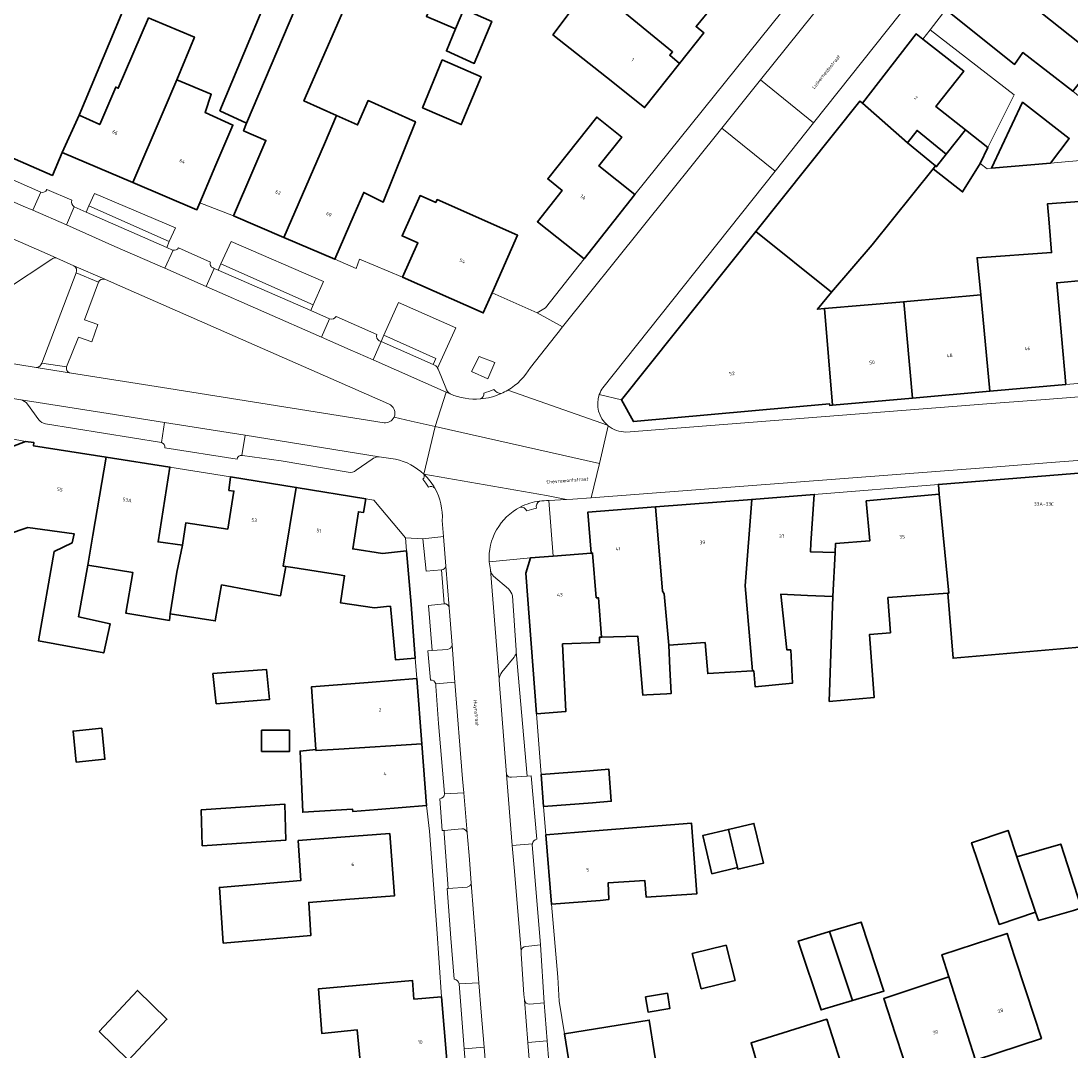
# Model space of a CAD drawing. Header units: metres. Extents: x 197700 to 204338, y 317132 to 325229.
# Tile 836 of 1056: x 202467 to 202575, y 320679 to 320785. Entities that reach past the tile are written whole.
import ezdxf
from ezdxf.enums import TextEntityAlignment as Align

# ---------------------------------------------------------------- set-up
doc = ezdxf.new("R2010")
doc.units = ezdxf.units.M
for name, color, linetype, lineweight in [('B-WE-GR-BEPLANTING_CULTUUR_BODEMBEDEKKER-GV', 90, 'Continuous', 18), ('B-WE-GR-BEPLANTING_CULTUUR_HEESTERS-GV', 90, 'Continuous', 18), ('B-WE-OG-BEBOUWING-GV', 7, 'Continuous', 35), ('B-WE-OG-BEBOUWING-T18', 10, 'Continuous', 18), ('B-WE-OG-TERREIN_CULTUURSCHEIDING-GV', 7, 'Continuous', 18), ('B-WE-OG-TERREIN_ERF-GV', 7, 'Continuous', 18), ('B-WE-OG-TOPOGRAFIE-T18', 10, 'Continuous', 18), ('B-WE-VH-VERHARDING_ASFALT-GV', 252, 'Continuous', 18), ('B-WE-VH-VERHARDING_BETONSTRAATSTEEN-GV', 252, 'Continuous', 18), ('B-WE-VH-VERHARDING_OPEN-GV', 252, 'Continuous', 18), ('B-WE-VH-VERHARDING_STRAATBAKSTEEN-GV', 252, 'Continuous', 18), ('B-WE-VH-VERHARDING_TEGEL-GV', 252, 'Continuous', 18)]:
    doc.layers.add(name, color=color, linetype=linetype, lineweight=lineweight)
doc.styles.add('NLCS-ISO-M200-T18', font='NLCS-ISO.ttf', dxfattribs={"height": 0.36})

msp = doc.modelspace()

# ---------------------------------------------------------------- linework, layer by layer
at = {"layer": 'B-WE-GR-BEPLANTING_CULTUUR_BODEMBEDEKKER-GV'}
for points in [[(202510.514, 320728.829), (202510.274, 320731.882), (202510.018, 320731.853), (202508.169, 320731.655), (202508.486, 320728.318), (202510.069, 320728.458)], [(202510.353, 320724.991), (202508.751, 320724.815), (202509.11, 320720.203), (202510.68, 320720.32)], [(202511.153, 320720.733), (202510.847, 320724.614)], [(202517.236, 320707.23), (202518.85, 320707.349), (202517.728, 320720.057)], [(202517.507, 320719.526), (202516.249, 320717.968)], [(202515.978, 320717.307), (202515.99, 320717.154), (202516.741, 320707.496)], [(202512.136, 320701.935), (202510.328, 320701.776), (202510.342, 320701.454), (202510.753, 320695.837), (202512.689, 320695.975)], [(202513.12, 320696.365), (202512.937, 320698.793), (202512.704, 320701.527)], [(202520.585, 320684.115), (202520.21, 320690.043), (202518.72, 320689.9)], [(202518.216, 320689.408), (202518.238, 320689.14), (202518.518, 320684.978), (202518.564, 320684.412)], [(202519.118, 320683.987), (202520.585, 320684.115)]]:
    msp.add_lwpolyline(points, dxfattribs=at)
for points in [[(202510.069, 320728.458, 0.3679588), (202510.514, 320728.829)], [(202510.847, 320724.614, 0.3733386), (202510.353, 320724.991)], [(202510.68, 320720.32, 0.2920351), (202511.153, 320720.733)], [(202517.728, 320720.057, -0.1566134), (202517.507, 320719.526)], [(202516.249, 320717.968, 0.1448119), (202515.978, 320717.307)], [(202516.741, 320707.496, 0.3817356), (202517.236, 320707.23)], [(202512.704, 320701.527, 0.3906445), (202512.136, 320701.935)], [(202512.689, 320695.975, 0.29655), (202513.12, 320696.365)], [(202518.72, 320689.9, 0.3996708), (202518.216, 320689.408)], [(202518.564, 320684.412, 0.4010644), (202519.118, 320683.987)]]:
    msp.add_lwpolyline(points, format="xyb", dxfattribs=at)
at = {"layer": 'B-WE-GR-BEPLANTING_CULTUUR_HEESTERS-GV'}
msp.add_lwpolyline([(202514.828, 320748.041), (202515.529, 320749.704), (202513.923, 320750.307), (202513.15, 320748.785)], close=True, dxfattribs=at)
at = {"layer": 'B-WE-OG-BEBOUWING-GV'}
for points in [[(202480.566, 320807.756), (202477.71, 320800.67), (202469.697, 320804.035), (202461.596, 320785.619), (202459.145, 320786.633), (202456.053, 320779.707), (202454.343, 320775.798), (202470.216, 320768.858), (202471.229, 320771.205), (202472.963, 320775.038), (202477.879, 320786.768), (202475.607, 320787.719), (202480.078, 320798.213), (202480.712, 320799.878), (202483.265, 320806.585)], [(202565.341, 320790.422), (202577.404, 320780.828), (202584.668, 320789.957), (202572.604, 320799.552), (202570.09, 320796.392), (202570.795, 320795.831), (202569.55, 320794.266), (202568.845, 320794.827)], [(202534.456, 320780.321), (202536.95, 320783.462), (202536.15, 320784.101), (202537.882, 320786.243), (202533.994, 320789.387), (202529.137, 320793.315), (202525.251, 320788.284), (202527.517, 320786.619), (202533.743, 320781.516), (202533.441, 320781.161)], [(202565.341, 320790.422), (202561.711, 320785.859), (202568.768, 320780.22), (202569.6, 320781.443), (202574.732, 320777.471), (202577.404, 320780.828)], [(202490.096, 320774.201), (202495.715, 320787.485), (202492.906, 320788.727), (202487.371, 320775.478)], [(202490.096, 320774.201), (202489.794, 320773.437), (202492.079, 320772.443), (202490.742, 320769.33), (202488.768, 320764.736), (202493.935, 320762.516), (202498.099, 320772.086), (202499.329, 320774.991), (202495.981, 320776.493), (202500.539, 320786.991), (202496.275, 320788.87), (202495.715, 320787.485)], [(202521.486, 320783.272), (202526.962, 320778.924), (202530.878, 320775.815), (202534.456, 320780.321), (202533.441, 320781.161), (202533.743, 320781.516), (202527.517, 320786.619), (202525.251, 320788.284), (202524.457, 320788.892), (202522.396, 320786.234), (202523.131, 320785.475)], [(202512.362, 320785.901), (202512.827, 320787.066), (202509.89, 320788.329), (202508.517, 320785.14), (202511.507, 320783.855)], [(202511.507, 320783.855), (202510.566, 320781.602), (202513.42, 320780.33), (202515.216, 320784.63), (202512.362, 320785.901)], [(202472.963, 320775.038), (202471.229, 320771.205), (202478.457, 320768.13), (202481.578, 320775.356), (202482.948, 320778.647), (202484.771, 320783.035), (202480.377, 320784.861), (202480.076, 320784.987), (202476.969, 320777.792), (202476.711, 320777.903), (202475.067, 320774.066)], [(202562.633, 320780.27), (202559.383, 320782.805), (202558.691, 320783.345), (202553.174, 320776.272), (202557.792, 320772.206), (202558.781, 320773.464), (202561.761, 320771.023), (202563.731, 320773.531), (202560.703, 320775.908), (202563.563, 320779.545)], [(202508.11, 320775.793), (202512.092, 320774.068), (202514.132, 320778.965), (202510.15, 320780.689)], [(202478.457, 320768.13), (202485.012, 320765.341), (202485.312, 320766.046), (202486.969, 320769.942), (202488.704, 320774.02), (202485.85, 320775.304), (202486.493, 320777.164), (202482.948, 320778.647), (202481.578, 320775.356)], [(202499.329, 320774.991), (202498.099, 320772.086), (202493.935, 320762.516), (202499.159, 320760.272), (202501.133, 320764.866), (202502.1, 320767.116), (202504.081, 320766.118), (202507.398, 320774.351), (202502.557, 320776.529), (202501.477, 320774.028)], [(202542.273, 320763.123), (202550.029, 320756.891), (202554.166, 320761.739), (202560.429, 320769.525), (202560.682, 320769.839), (202560.097, 320770.318), (202557.792, 320772.206), (202553.174, 320776.272), (202552.922, 320776.469)], [(202572.448, 320770.114), (202574.358, 320772.632), (202569.586, 320776.346), (202566.407, 320769.585)], [(202529.879, 320766.908), (202526.197, 320769.828), (202528.539, 320772.792), (202525.964, 320774.842), (202520.944, 320768.496), (202522.427, 320767.309), (202519.897, 320764.106), (202524.679, 320760.311)], [(202560.097, 320770.318), (202560.682, 320769.839), (202560.777, 320769.761), (202561.761, 320771.023), (202558.781, 320773.464), (202557.792, 320772.206)], [(202560.682, 320769.839), (202560.429, 320769.525), (202563.448, 320767.169), (202565.232, 320770.09), (202566.038, 320771.718), (202563.731, 320773.531), (202561.761, 320771.023), (202560.777, 320769.761)], [(202509.479, 320766.083), (202507.872, 320766.795), (202506.04, 320762.66), (202507.647, 320761.948), (202506.089, 320758.431), (202514.344, 320754.775), (202515.257, 320756.837), (202517.868, 320762.73), (202509.613, 320766.386)], [(202572.299, 320763.998), (202572.563, 320760.95), (202564.931, 320760.435), (202565.295, 320756.619), (202566.236, 320746.767), (202574.007, 320747.46), (202573.563, 320752.44), (202573.079, 320757.868), (202576.056, 320758.134), (202575.79, 320761.805), (202575.401, 320766.173), (202572.13, 320765.949)], [(202550.029, 320756.891), (202542.273, 320763.123), (202528.498, 320745.86), (202529.723, 320743.644), (202549.821, 320745.454), (202549.835, 320745.305), (202550.131, 320745.331), (202549.282, 320755.216), (202548.577, 320755.154)], [(202557.735, 320755.945), (202557.416, 320755.919), (202558.306, 320746.06), (202566.236, 320746.767), (202565.295, 320756.619)], [(202549.282, 320755.216), (202550.131, 320745.331), (202558.306, 320746.06), (202557.416, 320755.919)], [(202458.15, 320735.876), (202462.087, 320732.794), (202464.608, 320730.821), (202465.598, 320732.072), (202467.707, 320732.807), (202472.434, 320732.158), (202472.251, 320731.232), (202470.407, 320730.35), (202468.794, 320721.178), (202475.47, 320719.961), (202476.141, 320722.93), (202472.906, 320723.663), (202473.858, 320728.958), (202474.373, 320732.004), (202475.732, 320740.003), (202468.273, 320741.167), (202468.325, 320741.493), (202467.453, 320741.612), (202459.974, 320738.735), (202459.385, 320737.985), (202459.645, 320737.786), (202458.282, 320736.044)], [(202483.539, 320731.002), (202481.05, 320731.329), (202482.245, 320738.987), (202475.732, 320740.003), (202474.373, 320732.004), (202473.858, 320728.958), (202478.441, 320728.201), (202477.749, 320724.021), (202482.209, 320723.291), (202482.296, 320723.96), (202482.967, 320728.219)], [(202579.1, 320728.698), (202578.297, 320738.611), (202560.965, 320737.21), (202561.057, 320736.204), (202562.049, 320726.09), (202561.923, 320726.08), (202562.472, 320719.406), (202577.402, 320720.724), (202576.835, 320728.513)], [(202493.344, 320725.849), (202493.588, 320725.804), (202494.109, 320728.81), (202493.846, 320728.852), (202495.194, 320736.906), (202488.474, 320738.002), (202488.297, 320736.593), (202488.813, 320736.529), (202488.173, 320732.636), (202483.885, 320733.286), (202483.539, 320731.002), (202482.967, 320728.219), (202482.296, 320723.96), (202486.896, 320723.23), (202487.378, 320725.986), (202487.541, 320726.919)], [(202503.201, 320724.583), (202504.446, 320724.693), (202504.843, 320724.728), (202505.375, 320719.247), (202507.376, 320719.415), (202506.979, 320724.915), (202506.496, 320730.403), (202504.023, 320730.15), (202500.981, 320730.604), (202501.557, 320734.42), (202502.091, 320734.34), (202502.303, 320735.746), (202495.194, 320736.906), (202493.846, 320728.852), (202494.109, 320728.81), (202494.847, 320728.693), (202499.606, 320727.938), (202500.139, 320727.854), (202499.718, 320725.092)], [(202547.548, 320725.824), (202550.139, 320725.726), (202550.382, 320730.225), (202547.851, 320730.314), (202547.91, 320731.193), (202548.246, 320736.181), (202541.847, 320735.685), (202541.184, 320726.819), (202541.909, 320718.106), (202542.059, 320718.115), (202542.21, 320716.468), (202546.005, 320716.851), (202545.849, 320720.262), (202545.454, 320720.264), (202544.811, 320725.965)], [(202550.139, 320725.726), (202549.789, 320714.982), (202554.38, 320715.386), (202553.907, 320721.857), (202556.05, 320722.017), (202555.788, 320725.615), (202561.923, 320726.08), (202562.049, 320726.09), (202561.057, 320736.204), (202553.578, 320735.525), (202553.949, 320731.442), (202550.433, 320731.166), (202550.382, 320730.225)], [(202531.996, 320734.922), (202532.691, 320726.295), (202532.871, 320726.023), (202533.351, 320720.746), (202537.071, 320721.007), (202537.267, 320718.633), (202537.333, 320717.834), (202541.909, 320718.106), (202541.184, 320726.819), (202541.847, 320735.685)], [(202533.351, 320720.746), (202532.871, 320726.023), (202532.691, 320726.295), (202531.996, 320734.922), (202525.067, 320734.386), (202525.386, 320730.176), (202525.543, 320730.185), (202525.924, 320725.611), (202526.153, 320725.597), (202526.46, 320721.559), (202530.172, 320721.682), (202530.686, 320715.643), (202531.096, 320715.663), (202533.158, 320715.766), (202533.582, 320715.787), (202533.462, 320718.366)], [(202519.796, 320713.715), (202522.788, 320713.944), (202522.474, 320720.877), (202526.261, 320721.007), (202526.241, 320721.552), (202526.46, 320721.559), (202526.153, 320725.597), (202525.924, 320725.611), (202525.543, 320730.185), (202525.386, 320730.176), (202521.513, 320729.865), (202521.498, 320729.864), (202519.177, 320729.677), (202518.696, 320728.132)], [(202486.657, 320717.832), (202486.995, 320714.757), (202492.47, 320715.197), (202492.132, 320718.272)], [(202502.542, 320716.94), (202496.763, 320716.489), (202497.21, 320710.075), (202497.218, 320709.961), (202499.54, 320710.114), (202508.05, 320710.639), (202507.527, 320717.329)], [(202472.661, 320708.772), (202475.598, 320709.071), (202475.276, 320712.243), (202472.338, 320711.944)], [(202491.637, 320709.857), (202494.489, 320709.857), (202494.489, 320712.038), (202491.637, 320712.038)], [(202503.563, 320703.925), (202508.544, 320704.314), (202508.05, 320710.639), (202499.54, 320710.114), (202497.218, 320709.961), (202497.21, 320710.075), (202495.594, 320709.909), (202495.862, 320703.634), (202500.962, 320703.944), (202500.988, 320703.724)], [(202525.255, 320707.888), (202520.276, 320707.496), (202520.534, 320704.213), (202525.519, 320704.605), (202527.449, 320704.757), (202527.223, 320708.042)], [(202485.466, 320703.869), (202485.572, 320700.2), (202494.133, 320700.784), (202494.026, 320704.453)], [(202525.769, 320701.72), (202520.763, 320701.317), (202521.334, 320694.213), (202526.318, 320694.614), (202527.202, 320694.685), (202527.14, 320696.4), (202530.908, 320696.642), (202531.018, 320694.943), (202536.213, 320695.275), (202535.681, 320702.517)], [(202540.394, 320697.966), (202539.465, 320701.881), (202536.84, 320701.258), (202537.769, 320697.343)], [(202539.465, 320701.881), (202540.394, 320697.966), (202540.436, 320697.791), (202543.047, 320698.41), (202542.076, 320702.501)], [(202567.18, 320692.145), (202570.912, 320693.399), (202569.003, 320699.08), (202568.098, 320701.773), (202564.366, 320700.519)], [(202495.406, 320700.742), (202495.669, 320696.659), (202487.329, 320695.943), (202487.72, 320690.235), (202496.678, 320691.013), (202496.468, 320694.401), (202500.248, 320694.686), (202505.243, 320695.063), (202504.761, 320701.447), (202499.775, 320701.071)], [(202575.216, 320695.081), (202573.494, 320700.371), (202569.003, 320699.08), (202570.912, 320693.399), (202571.223, 320692.555), (202574.8, 320693.585), (202575.608, 320693.841)], [(202549.821, 320691.418), (202552.158, 320684.356), (202555.376, 320685.327), (202553.038, 320692.388)], [(202552.158, 320684.356), (202549.821, 320691.418), (202546.604, 320690.447), (202548.941, 320683.385)], [(202564.757, 320678.259), (202571.521, 320680.477), (202569.963, 320685.228), (202568.733, 320688.979), (202568.001, 320691.224), (202561.317, 320689.035), (202562.042, 320686.765)], [(202536.674, 320685.568), (202540.146, 320686.416), (202539.217, 320690.008), (202535.745, 320689.159)], [(202556.582, 320680.863), (202558.148, 320676.091), (202564.757, 320678.259), (202562.042, 320686.765), (202555.37, 320684.557)], [(202510.624, 320678.251), (202510.082, 320684.729), (202507.251, 320684.503), (202507.083, 320686.416), (202497.466, 320685.542), (202497.812, 320680.987), (202501.441, 320681.343), (202501.804, 320677.432), (202510.575, 320678.246)], [(202475.012, 320681.176), (202478.015, 320678.236), (202481.949, 320682.443), (202478.946, 320685.383)], [(202530.97, 320684.73), (202531.225, 320683.178), (202533.462, 320683.546), (202533.206, 320685.098)], [(202532.371, 320675.909), (202531.347, 320682.345), (202522.657, 320680.959), (202523.717, 320674.311)], [(202549.544, 320682.436), (202541.784, 320680.032), (202542.386, 320677.919), (202544.412, 320671.649), (202552.214, 320674.169), (202550.677, 320678.927)]]:
    msp.add_lwpolyline(points, close=True, dxfattribs=at)
at = {"layer": 'B-WE-OG-TERREIN_CULTUURSCHEIDING-GV'}
for points in [[(202482.191, 320762.076), (202482.809, 320763.501), (202474.528, 320767.017), (202473.959, 320765.75)], [(202496.927, 320755.59), (202497.979, 320758.004), (202488.518, 320762.091), (202487.467, 320759.793)]]:
    msp.add_lwpolyline(points, close=True, dxfattribs=at)
for points in [[(202470.148, 320760.282), (202465.426, 320757.142), (202465.501, 320756.63), (202465.092, 320755.017), (202465.1, 320755.016), (202464.276, 320750.34)], [(202472.428, 320759.611), (202470.669, 320760.386)], [(202469.127, 320749.634), (202472.641, 320758.887)], [(202474.926, 320757.92), (202473.498, 320754.083), (202474.863, 320753.606), (202474.269, 320751.829), (202472.904, 320752.285), (202471.658, 320749.247)], [(202504.647, 320745.449), (202476.561, 320757.788), (202475.587, 320758.218)], [(202509.675, 320749.123), (202511.538, 320753.265), (202505.662, 320755.846), (202504.17, 320752.496)], [(202504.17, 320752.496), (202509.498, 320750.1), (202509.22, 320749.497)], [(202464.771, 320749.807), (202468.546, 320749.187)], [(202471.974, 320748.644), (202482.13, 320747.04), (202504.191, 320743.527)]]:
    msp.add_lwpolyline(points, dxfattribs=at)
for points in [[(202470.669, 320760.386, 0.2595224), (202470.148, 320760.282)], [(202472.641, 320758.887, 0.3769536), (202472.428, 320759.611)], [(202475.587, 320758.218, 0.3797649), (202474.926, 320757.92)], [(202468.546, 320749.187, 0.3505805), (202469.127, 320749.634)], [(202471.658, 320749.247, 0.388456), (202471.974, 320748.644)], [(202509.22, 320749.497, -0.136304), (202509.675, 320749.123)], [(202505.209, 320744.095, 0.4403395), (202504.647, 320745.449)], [(202504.191, 320743.527, 0.3241125), (202505.209, 320744.095)]]:
    msp.add_lwpolyline(points, format="xyb", dxfattribs=at)
at = {"layer": 'B-WE-OG-TERREIN_ERF-GV'}
for points in [[(202500.539, 320786.991), (202495.981, 320776.493), (202499.329, 320774.991), (202501.477, 320774.028), (202502.557, 320776.529), (202507.398, 320774.351), (202504.081, 320766.118), (202502.1, 320767.116), (202501.133, 320764.866), (202499.159, 320760.272), (202501.329, 320759.342), (202501.681, 320760.293), (202506.089, 320758.431), (202507.647, 320761.948), (202506.04, 320762.66), (202507.872, 320766.795), (202509.479, 320766.083), (202509.613, 320766.386), (202517.868, 320762.73), (202515.257, 320756.837), (202519.852, 320754.783), (202520.723, 320755.307), (202524.679, 320760.311), (202519.897, 320764.106), (202522.427, 320767.309), (202520.944, 320768.496), (202525.964, 320774.842), (202528.539, 320772.792), (202526.197, 320769.828), (202529.879, 320766.908), (202563.495, 320808.732)], [(202492.079, 320772.443), (202489.794, 320773.437), (202490.096, 320774.201), (202487.371, 320775.478), (202492.906, 320788.727)], [(202477.879, 320786.768), (202472.963, 320775.038), (202475.067, 320774.066), (202476.711, 320777.903), (202476.969, 320777.792), (202480.076, 320784.987)], [(202480.377, 320784.861), (202484.771, 320783.035), (202482.948, 320778.647), (202486.493, 320777.164), (202485.85, 320775.304), (202488.704, 320774.02), (202486.969, 320769.942), (202485.312, 320766.046), (202488.768, 320764.736), (202490.742, 320769.33), (202492.079, 320772.443)], [(202576.625, 320770.48), (202572.448, 320770.114), (202566.407, 320769.585), (202565.945, 320769.545), (202565.232, 320770.09), (202563.448, 320767.169), (202560.429, 320769.525), (202554.166, 320761.739), (202550.029, 320756.891), (202548.577, 320755.154), (202549.282, 320755.216), (202557.416, 320755.919), (202557.735, 320755.945), (202565.295, 320756.619), (202564.931, 320760.435), (202572.563, 320760.95), (202572.299, 320763.998), (202572.13, 320765.949), (202575.401, 320766.173)], [(202576.056, 320758.134), (202573.079, 320757.868), (202573.563, 320752.44), (202574.007, 320747.46), (202583.108, 320748.186)], [(202494.109, 320728.81), (202493.588, 320725.804), (202493.344, 320725.849), (202487.541, 320726.919), (202487.378, 320725.986), (202486.896, 320723.23), (202482.296, 320723.96), (202482.209, 320723.291), (202477.749, 320724.021), (202478.441, 320728.201), (202473.858, 320728.958), (202472.906, 320723.663), (202476.141, 320722.93), (202475.47, 320719.961), (202468.794, 320721.178), (202470.407, 320730.35), (202472.251, 320731.232), (202472.434, 320732.158), (202467.707, 320732.807), (202465.598, 320732.072), (202464.608, 320730.821), (202462.087, 320732.794), (202458.15, 320735.876), (202449.025, 320724.645)], [(202501.804, 320677.432), (202501.441, 320681.343), (202497.812, 320680.987), (202497.466, 320685.542), (202507.083, 320686.416), (202507.251, 320684.503), (202510.082, 320684.729), (202509.603, 320691.706), (202508.833, 320701.707), (202508.544, 320704.314), (202503.563, 320703.925), (202500.988, 320703.724), (202500.962, 320703.944), (202495.862, 320703.634), (202495.594, 320709.909), (202497.21, 320710.075), (202496.763, 320716.489), (202502.542, 320716.94), (202507.527, 320717.329), (202507.376, 320719.415), (202505.375, 320719.247), (202504.843, 320724.728), (202504.446, 320724.693), (202503.201, 320724.583), (202499.718, 320725.092), (202500.139, 320727.854), (202499.606, 320727.938), (202494.847, 320728.693), (202494.109, 320728.81)], [(202550.139, 320725.726), (202547.548, 320725.824), (202544.811, 320725.965), (202545.454, 320720.264), (202545.849, 320720.262), (202546.005, 320716.851), (202542.21, 320716.468), (202542.059, 320718.115), (202541.909, 320718.106), (202537.333, 320717.834), (202537.267, 320718.633), (202537.071, 320721.007), (202533.351, 320720.746), (202533.462, 320718.366), (202533.582, 320715.787), (202533.158, 320715.766), (202531.096, 320715.663), (202530.686, 320715.643), (202530.172, 320721.682), (202526.46, 320721.559), (202526.241, 320721.552), (202526.261, 320721.007), (202522.474, 320720.877), (202522.788, 320713.944), (202519.796, 320713.715), (202520.276, 320707.496), (202525.255, 320707.888), (202527.223, 320708.042), (202527.449, 320704.757), (202525.519, 320704.605), (202520.534, 320704.213), (202520.763, 320701.317), (202525.769, 320701.72), (202535.681, 320702.517), (202536.213, 320695.275), (202531.018, 320694.943), (202530.908, 320696.642), (202527.14, 320696.4), (202527.202, 320694.685), (202526.318, 320694.614), (202521.334, 320694.213), (202521.968, 320686.746), (202522.131, 320684.275), (202522.657, 320680.959), (202531.347, 320682.345), (202532.371, 320675.909)], [(202577.402, 320720.724), (202562.472, 320719.406), (202561.923, 320726.08), (202555.788, 320725.615), (202556.05, 320722.017), (202553.907, 320721.857), (202554.38, 320715.386), (202549.789, 320714.982), (202550.139, 320725.726)]]:
    msp.add_lwpolyline(points, dxfattribs=at)
for points in [[(202533.994, 320789.387), (202537.882, 320786.243), (202536.15, 320784.101), (202536.95, 320783.462), (202534.456, 320780.321), (202530.878, 320775.815), (202526.962, 320778.924), (202521.486, 320783.272), (202523.131, 320785.475), (202522.396, 320786.234), (202524.457, 320788.892), (202525.251, 320788.284), (202529.137, 320793.315)], [(202512.362, 320785.901), (202515.216, 320784.63), (202513.42, 320780.33), (202510.566, 320781.602), (202511.507, 320783.855), (202508.517, 320785.14), (202509.89, 320788.329), (202512.827, 320787.066)], [(202559.383, 320782.805), (202562.633, 320780.27), (202563.563, 320779.545), (202560.703, 320775.908), (202563.731, 320773.531), (202566.038, 320771.718), (202568.71, 320777.113), (202560.123, 320783.775)], [(202508.11, 320775.793), (202510.15, 320780.689), (202514.132, 320778.965), (202512.092, 320774.068)], [(202482.245, 320738.987), (202481.05, 320731.329), (202483.539, 320731.002), (202483.885, 320733.286), (202488.173, 320732.636), (202488.813, 320736.529), (202488.297, 320736.593), (202488.474, 320738.002)], [(202561.057, 320736.204), (202560.965, 320737.21), (202548.246, 320736.181), (202547.91, 320731.193), (202547.851, 320730.314), (202550.382, 320730.225), (202550.433, 320731.166), (202553.949, 320731.442), (202553.578, 320735.525)], [(202502.303, 320735.746), (202502.091, 320734.34), (202501.557, 320734.42), (202500.981, 320730.604), (202504.023, 320730.15), (202506.496, 320730.403), (202506.375, 320731.737), (202503.124, 320735.612)], [(202486.657, 320717.832), (202492.132, 320718.272), (202492.47, 320715.197), (202486.995, 320714.757)], [(202472.661, 320708.772), (202472.338, 320711.944), (202475.276, 320712.243), (202475.598, 320709.071)], [(202491.637, 320709.857), (202491.637, 320712.038), (202494.489, 320712.038), (202494.489, 320709.857)], [(202485.466, 320703.869), (202494.026, 320704.453), (202494.133, 320700.784), (202485.572, 320700.2)], [(202540.394, 320697.966), (202537.769, 320697.343), (202536.84, 320701.258), (202539.465, 320701.881), (202542.076, 320702.501), (202543.047, 320698.41), (202540.436, 320697.791)], [(202570.912, 320693.399), (202567.18, 320692.145), (202564.366, 320700.519), (202568.098, 320701.773), (202569.003, 320699.08), (202573.494, 320700.371), (202575.216, 320695.081), (202575.608, 320693.841), (202574.8, 320693.585), (202571.223, 320692.555)], [(202496.468, 320694.401), (202496.678, 320691.013), (202487.72, 320690.235), (202487.329, 320695.943), (202495.669, 320696.659), (202495.406, 320700.742), (202499.775, 320701.071), (202504.761, 320701.447), (202505.243, 320695.063), (202500.248, 320694.686)], [(202549.821, 320691.418), (202553.038, 320692.388), (202555.376, 320685.327), (202552.158, 320684.356), (202548.941, 320683.385), (202546.604, 320690.447)], [(202569.963, 320685.228), (202571.521, 320680.477), (202564.757, 320678.259), (202558.148, 320676.091), (202556.582, 320680.863), (202555.37, 320684.557), (202562.042, 320686.765), (202561.317, 320689.035), (202568.001, 320691.224), (202568.733, 320688.979)], [(202536.674, 320685.568), (202535.745, 320689.159), (202539.217, 320690.008), (202540.146, 320686.416)], [(202475.012, 320681.176), (202478.946, 320685.383), (202481.949, 320682.443), (202478.015, 320678.236)], [(202530.97, 320684.73), (202533.206, 320685.098), (202533.462, 320683.546), (202531.225, 320683.178)], [(202542.386, 320677.919), (202541.784, 320680.032), (202549.544, 320682.436), (202550.677, 320678.927), (202552.214, 320674.169), (202544.412, 320671.649), (202541.088, 320670.575), (202539.551, 320675.333), (202539.089, 320676.764)]]:
    msp.add_lwpolyline(points, close=True, dxfattribs=at)
at = {"layer": 'B-WE-VH-VERHARDING_ASFALT-GV'}
for points in [[(202570.893, 320802.852), (202565.567, 320807.085), (202542.738, 320778.642), (202548.161, 320774.251)], [(202525.409, 320735.84), (202526.236, 320739.363), (202509.429, 320743.145), (202508.272, 320738.259), (202520.832, 320736.071), (202522.877, 320735.669), (202523.518, 320735.712)]]:
    msp.add_lwpolyline(points, close=True, dxfattribs=at)
for points in [[(202526.595, 320747.117), (202544.234, 320769.31), (202538.769, 320773.697), (202522.45, 320753.366), (202522.006, 320752.76), (202521.734, 320752.421), (202519.179, 320749.192)], [(202526.236, 320739.363), (202527.141, 320743.214), (202527.073, 320743.27), (202516.867, 320746.863)], [(202516.867, 320746.863), (202527.073, 320743.27)], [(202591.859, 320747.474), (202571.915, 320745.921), (202565.941, 320745.456), (202528.965, 320742.577)], [(202510.964, 320746.479), (202510.534, 320746.668), (202509.429, 320743.145), (202526.236, 320739.363)], [(202527.141, 320743.214), (202526.236, 320739.363)], [(202526.236, 320739.363), (202525.409, 320735.84), (202566.507, 320738.996), (202572.512, 320739.457), (202591.347, 320740.904)]]:
    msp.add_lwpolyline(points, dxfattribs=at)
for points in [[(202519.179, 320749.192, -0.1277661), (202516.867, 320746.863)], [(202516.867, 320746.863, -0.0293519), (202516.191, 320746.514)], [(202526.234, 320746.419, -0.069416), (202526.595, 320747.117)], [(202514.063, 320745.971, -0.1226567), (202510.964, 320746.479)], [(202516.191, 320746.514, -0.0845855), (202514.063, 320745.971)], [(202527.073, 320743.27, -0.3103121), (202526.234, 320746.419)], [(202528.965, 320742.577, -0.172696), (202527.141, 320743.214)]]:
    msp.add_lwpolyline(points, format="xyb", dxfattribs=at)
at = {"layer": 'B-WE-VH-VERHARDING_BETONSTRAATSTEEN-GV'}
msp.add_lwpolyline([(202542.738, 320778.642), (202538.769, 320773.697), (202544.234, 320769.31), (202548.161, 320774.251)], close=True, dxfattribs=at)
for points in [[(202471.65, 320763.782), (202468.216, 320765.291), (202467.227, 320765.726), (202456.551, 320770.397), (202455.713, 320770.764), (202449.965, 320773.267), (202441.866, 320776.795), (202441.856, 320776.799), (202440.504, 320773.576), (202441.02, 320773.354), (202456.395, 320766.629), (202458.775, 320765.589), (202469.67, 320760.827), (202470.669, 320760.386), (202472.428, 320759.611), (202475.587, 320758.218), (202476.561, 320757.788), (202504.647, 320745.449)], [(202505.209, 320744.095), (202506.96, 320743.701), (202509.429, 320743.145), (202510.534, 320746.668), (202503.054, 320749.979), (202500.727, 320751.009), (202497.795, 320752.297), (202485.964, 320757.496), (202481.74, 320759.35), (202476.628, 320761.594), (202471.65, 320763.782)], [(202504.191, 320743.527), (202482.13, 320747.04), (202471.974, 320748.644), (202468.771, 320749.15), (202468.546, 320749.187), (202464.771, 320749.807)], [(202465.034, 320746.179), (202465.108, 320746.167), (202466.983, 320745.874), (202467.019, 320745.869), (202475.926, 320744.475), (202481.682, 320743.559), (202489.947, 320742.245), (202503.68, 320740.054), (202505.356, 320739.789)], [(202508.272, 320738.259), (202509.429, 320743.145), (202506.96, 320743.701), (202505.209, 320744.095)]]:
    msp.add_lwpolyline(points, dxfattribs=at)
for points in [[(202504.647, 320745.449, -0.4403395), (202505.209, 320744.095)], [(202505.209, 320744.095, -0.3241125), (202504.191, 320743.527)], [(202505.356, 320739.789, -0.1388052), (202508.272, 320738.259)]]:
    msp.add_lwpolyline(points, format="xyb", dxfattribs=at)
at = {"layer": 'B-WE-VH-VERHARDING_OPEN-GV'}
msp.add_lwpolyline([(202566.407, 320769.585), (202569.586, 320776.346), (202574.358, 320772.632), (202572.448, 320770.114), (202576.625, 320770.48), (202584.042, 320767.783), (202595.882, 320771.114), (202595.045, 320774.304), (202602.288, 320776.229), (202600.673, 320781.712), (202600.416, 320783.49), (202600.813, 320791.384), (202598.02, 320793.723), (202581.081, 320772.299), (202574.732, 320777.471), (202569.6, 320781.443), (202568.768, 320780.22), (202561.711, 320785.859), (202560.123, 320783.775), (202568.71, 320777.113), (202566.038, 320771.718), (202565.232, 320770.09), (202565.945, 320769.545)], close=True, dxfattribs=at)
at = {"layer": 'B-WE-VH-VERHARDING_STRAATBAKSTEEN-GV'}
for points in [[(202519.179, 320749.192), (202521.734, 320752.421), (202522.006, 320752.76), (202522.45, 320753.366), (202519.852, 320754.783), (202515.257, 320756.837), (202514.344, 320754.775), (202506.089, 320758.431), (202501.681, 320760.293), (202501.329, 320759.342), (202499.159, 320760.272), (202493.935, 320762.516), (202488.768, 320764.736), (202485.312, 320766.046), (202485.012, 320765.341), (202478.457, 320768.13), (202471.229, 320771.205), (202470.216, 320768.858), (202454.343, 320775.798), (202452.22, 320776.726), (202439.831, 320782.142), (202432.744, 320785.275)], [(202457.386, 320772.271), (202457.401, 320772.264), (202469.043, 320767.157)], [(202472.221, 320766.327), (202469.649, 320767.414)], [(202469.649, 320767.414), (202472.221, 320766.327)], [(202469.043, 320767.157), (202468.216, 320765.291)], [(202472.463, 320765.645), (202473.673, 320765.112), (202473.959, 320765.75), (202474.528, 320767.017), (202482.809, 320763.501), (202482.191, 320762.076), (202481.928, 320761.471), (202482.501, 320761.219), (202482.537, 320761.207), (202482.571, 320761.198)], [(202470.669, 320760.386), (202469.67, 320760.827), (202458.775, 320765.589)], [(202468.216, 320765.291), (202471.65, 320763.782), (202472.463, 320765.645)], [(202486.687, 320759.386), (202486.789, 320759.341), (202487.182, 320759.169), (202487.467, 320759.793), (202488.518, 320762.091), (202497.979, 320758.004), (202496.927, 320755.59), (202496.674, 320755.012), (202498.614, 320754.162)], [(202482.571, 320761.198), (202481.74, 320759.35), (202485.964, 320757.496), (202486.789, 320759.341), (202486.687, 320759.386)], [(202483.128, 320761.427), (202486.41, 320759.987)], [(202486.41, 320759.987), (202483.128, 320761.427)], [(202461.993, 320758.657), (202463.181, 320758.124), (202465.403, 320757.127), (202465.426, 320757.142), (202470.148, 320760.282)], [(202475.587, 320758.218), (202472.428, 320759.611)], [(202472.641, 320758.887), (202474.926, 320757.92)], [(202503.688, 320751.917), (202503.876, 320751.835), (202504.17, 320752.496), (202505.662, 320755.846), (202511.538, 320753.265), (202509.675, 320749.123)], [(202499.285, 320754.41), (202503.456, 320752.57)], [(202503.456, 320752.57), (202499.285, 320754.41)], [(202498.614, 320754.162), (202497.795, 320752.297), (202500.727, 320751.009), (202503.054, 320749.979), (202503.876, 320751.835), (202503.688, 320751.917)], [(202509.22, 320749.497), (202503.876, 320751.835), (202503.054, 320749.979), (202510.534, 320746.668), (202510.964, 320746.479)], [(202468.546, 320749.187), (202468.771, 320749.15), (202471.974, 320748.644)], [(202471.658, 320749.247), (202469.127, 320749.634)], [(202509.779, 320748.938), (202510.514, 320747.091)], [(202510.514, 320747.091), (202509.779, 320748.938)], [(202467.019, 320745.869), (202466.983, 320745.874)], [(202481.388, 320741.505), (202481.682, 320743.559), (202475.926, 320744.475), (202467.019, 320745.869)], [(202467.65, 320745.437), (202468.835, 320743.825)], [(202468.835, 320743.825), (202467.65, 320745.437)], [(202481.682, 320743.559), (202481.388, 320741.505)], [(202489.634, 320740.186), (202489.947, 320742.245), (202481.682, 320743.559)], [(202455.429, 320738.417), (202458.282, 320736.044), (202459.645, 320737.786), (202459.385, 320737.985), (202459.974, 320738.735), (202467.453, 320741.612), (202459.566, 320743.145), (202458.763, 320742.206)], [(202459.566, 320743.145), (202467.453, 320741.612), (202468.325, 320741.493), (202468.273, 320741.167), (202475.732, 320740.003), (202482.245, 320738.987), (202488.474, 320738.002), (202495.194, 320736.906)], [(202469.513, 320743.415), (202481.388, 320741.505)], [(202481.388, 320741.505), (202469.513, 320743.415)], [(202503.68, 320740.054), (202489.947, 320742.245), (202489.634, 320740.186), (202489.675, 320740.179), (202493.631, 320739.619), (202500.525, 320738.456)], [(202481.728, 320740.947), (202489.135, 320739.795)], [(202489.135, 320739.795), (202481.728, 320740.947)], [(202500.525, 320738.456), (202493.631, 320739.619), (202489.675, 320740.179), (202489.634, 320740.186)], [(202501.335, 320738.672), (202502.954, 320739.799)], [(202502.954, 320739.799), (202501.335, 320738.672)], [(202505.356, 320739.789), (202503.68, 320740.054)], [(202521.064, 320735.549), (202522.877, 320735.669), (202520.832, 320736.071), (202508.272, 320738.259)], [(202508.17, 320737.75), (202508.476, 320737.336), (202508.737, 320736.938)], [(202508.737, 320736.938), (202508.476, 320737.336), (202508.17, 320737.75)], [(202495.194, 320736.906), (202502.303, 320735.746), (202503.124, 320735.612), (202506.375, 320731.737), (202508.169, 320731.655), (202510.018, 320731.853), (202510.274, 320731.882), (202510.146, 320733.501)], [(202519.177, 320729.677), (202521.498, 320729.864), (202521.513, 320729.865), (202521.064, 320735.549)], [(202510.146, 320733.501), (202510.274, 320731.882), (202510.514, 320728.829), (202510.847, 320724.614), (202511.153, 320720.733), (202511.451, 320716.951), (202512.233, 320707.052), (202512.354, 320705.631), (202512.704, 320701.527), (202512.937, 320698.793), (202513.12, 320696.365), (202513.583, 320690.226), (202513.905, 320686.177), (202514.129, 320683.163)], [(202508.944, 320717.171), (202508.672, 320720.171), (202509.11, 320720.203), (202508.751, 320724.815), (202510.353, 320724.991), (202510.069, 320728.458), (202508.486, 320728.318), (202508.169, 320731.655), (202506.375, 320731.737), (202506.496, 320730.403)], [(202506.496, 320730.403), (202506.979, 320724.915), (202507.376, 320719.415), (202507.527, 320717.329), (202508.05, 320710.639), (202508.544, 320704.314), (202508.833, 320701.707), (202509.603, 320691.706), (202510.082, 320684.729), (202510.624, 320678.251), (202510.575, 320678.246), (202511.727, 320664.239), (202515.615, 320664.502), (202515.613, 320664.594)], [(202520.763, 320701.317), (202520.534, 320704.213), (202520.276, 320707.496), (202519.796, 320713.715), (202518.696, 320728.132), (202519.177, 320729.677), (202514.963, 320729.27)], [(202514.963, 320729.27), (202519.177, 320729.677)], [(202510.847, 320724.614), (202510.514, 320728.829)], [(202510.069, 320728.458), (202510.353, 320724.991)], [(202514.129, 320683.163), (202514.424, 320679.564), (202515.021, 320672.286), (202515.491, 320666.544), (202515.613, 320664.594), (202515.615, 320664.502), (202520.232, 320664.814), (202520.15, 320665.241), (202520.08, 320665.605), (202520.055, 320665.92), (202518.914, 320680.065), (202518.564, 320684.412), (202518.518, 320684.978), (202518.238, 320689.14), (202518.216, 320689.408), (202517.5, 320697.98), (202517.32, 320700.233), (202516.741, 320707.496), (202515.99, 320717.154), (202515.978, 320717.307), (202515.078, 320728.451)], [(202515.078, 320728.451), (202515.978, 320717.307)], [(202515.411, 320727.816), (202516.937, 320726.519)], [(202516.937, 320726.519), (202515.411, 320727.816)], [(202517.342, 320725.793), (202517.723, 320720.251)], [(202517.723, 320720.251), (202517.342, 320725.793)], [(202510.68, 320720.32), (202509.11, 320720.203), (202508.672, 320720.171), (202508.944, 320717.171)], [(202511.451, 320716.951), (202511.153, 320720.733)], [(202517.728, 320720.057), (202518.85, 320707.349), (202519.263, 320707.379), (202519.826, 320700.873)], [(202516.249, 320717.968), (202517.507, 320719.526)], [(202509.473, 320716.791), (202511.451, 320716.951)], [(202510.373, 320705.509), (202510.373, 320705.541), (202509.76, 320712.738), (202509.504, 320716.543), (202509.478, 320716.765), (202509.473, 320716.791)], [(202516.741, 320707.496), (202517.32, 320700.233), (202519.376, 320700.413)], [(202519.826, 320700.873), (202519.263, 320707.379), (202518.85, 320707.349), (202517.236, 320707.23)], [(202509.891, 320705.028), (202510.155, 320701.761), (202510.328, 320701.776), (202512.136, 320701.935)], [(202511.375, 320686.537), (202511.024, 320690.745), (202510.653, 320695.83), (202510.753, 320695.837), (202510.342, 320701.454), (202510.328, 320701.776), (202510.155, 320701.761), (202509.891, 320705.028)], [(202512.704, 320701.527), (202512.354, 320705.631), (202510.373, 320705.509)], [(202520.055, 320665.92), (202520.08, 320665.605), (202524.97, 320666.027), (202525.108, 320666.156), (202524.883, 320667.501), (202524.863, 320667.618), (202524.786, 320667.606), (202523.717, 320674.311), (202522.657, 320680.959), (202522.131, 320684.275), (202521.968, 320686.746), (202521.334, 320694.213), (202520.763, 320701.317)], [(202519.376, 320700.413), (202517.32, 320700.233), (202517.5, 320697.98), (202518.216, 320689.408)], [(202518.72, 320689.9), (202520.21, 320690.043), (202519.371, 320700.339), (202519.372, 320700.375), (202519.376, 320700.413)], [(202519.376, 320700.413), (202519.372, 320700.375), (202519.371, 320700.339), (202520.21, 320690.043), (202520.585, 320684.115), (202520.895, 320680.21), (202521.761, 320669.286)], [(202511.876, 320686.054), (202513.905, 320686.177), (202513.583, 320690.226), (202513.12, 320696.365)], [(202512.689, 320695.975), (202510.753, 320695.837), (202510.653, 320695.83), (202511.024, 320690.745), (202511.375, 320686.537)], [(202512.433, 320678.974), (202512.4, 320679.397), (202511.876, 320686.054)], [(202518.564, 320684.412), (202518.914, 320680.065), (202520.895, 320680.21)], [(202520.895, 320680.21), (202520.585, 320684.115), (202519.118, 320683.987)], [(202521.761, 320669.286), (202520.895, 320680.21), (202518.914, 320680.065), (202520.055, 320665.92)], [(202515.021, 320672.286), (202514.424, 320679.564), (202512.4, 320679.397), (202512.433, 320678.974), (202512.762, 320674.79), (202512.767, 320674.724)]]:
    msp.add_lwpolyline(points, dxfattribs=at)
for points in [[(202456.551, 320770.397), (202467.227, 320765.726), (202468.216, 320765.291), (202469.043, 320767.157), (202457.401, 320772.264)], [(202481.928, 320761.471), (202473.673, 320765.112), (202472.463, 320765.645), (202471.65, 320763.782), (202476.628, 320761.594), (202481.74, 320759.35), (202482.571, 320761.198), (202482.537, 320761.207), (202482.501, 320761.219)], [(202473.673, 320765.112), (202481.928, 320761.471), (202482.191, 320762.076), (202473.959, 320765.75)], [(202487.182, 320759.169), (202496.674, 320755.012), (202496.927, 320755.59), (202487.467, 320759.793)], [(202471.658, 320749.247), (202472.904, 320752.285), (202474.269, 320751.829), (202474.863, 320753.606), (202473.498, 320754.083), (202474.926, 320757.92), (202472.641, 320758.887), (202469.127, 320749.634)], [(202497.795, 320752.297), (202498.614, 320754.162), (202496.674, 320755.012), (202487.182, 320759.169), (202486.789, 320759.341), (202485.964, 320757.496)], [(202509.22, 320749.497), (202509.498, 320750.1), (202504.17, 320752.496), (202503.876, 320751.835)], [(202514.828, 320748.041), (202513.15, 320748.785), (202513.923, 320750.307), (202515.529, 320749.704)], [(202511.451, 320716.951), (202509.473, 320716.791), (202509.478, 320716.765), (202509.504, 320716.543), (202509.76, 320712.738), (202510.373, 320705.541), (202510.373, 320705.509), (202512.354, 320705.631), (202512.233, 320707.052)], [(202514.424, 320679.564), (202514.129, 320683.163), (202513.905, 320686.177), (202511.876, 320686.054), (202512.4, 320679.397)]]:
    msp.add_lwpolyline(points, close=True, dxfattribs=at)
for points in [[(202469.649, 320767.414, -0.4031643), (202469.043, 320767.157)], [(202469.043, 320767.157, 0.4031643), (202469.649, 320767.414)], [(202472.463, 320765.645, -0.3985886), (202472.221, 320766.327)], [(202472.221, 320766.327, 0.3985886), (202472.463, 320765.645)], [(202482.571, 320761.198, 0.314153), (202483.128, 320761.427)], [(202483.128, 320761.427, -0.314153), (202482.571, 320761.198)], [(202470.148, 320760.282, -0.2595224), (202470.669, 320760.386)], [(202486.41, 320759.987, 0.4252247), (202486.687, 320759.386)], [(202486.687, 320759.386, -0.4252247), (202486.41, 320759.987)], [(202472.428, 320759.611, -0.3769536), (202472.641, 320758.887)], [(202474.926, 320757.92, -0.3797649), (202475.587, 320758.218)], [(202498.614, 320754.162, 0.3650065), (202499.285, 320754.41)], [(202499.285, 320754.41, -0.3650065), (202498.614, 320754.162)], [(202503.456, 320752.57, 0.3676089), (202503.688, 320751.917)], [(202503.688, 320751.917, -0.3676089), (202503.456, 320752.57)], [(202469.127, 320749.634, -0.3505805), (202468.546, 320749.187)], [(202471.974, 320748.644, -0.388456), (202471.658, 320749.247)], [(202509.675, 320749.123, 0.136304), (202509.22, 320749.497)], [(202509.675, 320749.123, -0.0480063), (202509.779, 320748.938)], [(202509.779, 320748.938, 0.0480063), (202509.675, 320749.123)], [(202516.867, 320746.863, 0.1277661), (202519.179, 320749.192)], [(202510.514, 320747.091, 0.1827313), (202510.964, 320746.479)], [(202510.964, 320746.479, -0.1827313), (202510.514, 320747.091)], [(202514.407, 320746.571, 0.0216592), (202515.446, 320746.917)], [(202515.446, 320746.917, -0.0216592), (202514.407, 320746.571)], [(202515.446, 320746.917, 0.2203817), (202516.191, 320746.514)], [(202516.191, 320746.514, -0.2203817), (202515.446, 320746.917)], [(202516.191, 320746.514, 0.0293519), (202516.867, 320746.863)], [(202467.019, 320745.869, -0.1871628), (202467.65, 320745.437)], [(202467.65, 320745.437, 0.1871628), (202467.019, 320745.869)], [(202510.964, 320746.479, 0.1226567), (202514.063, 320745.971)], [(202514.063, 320745.971, 0.3819927), (202514.407, 320746.571)], [(202514.407, 320746.571, -0.3819927), (202514.063, 320745.971)], [(202514.063, 320745.971, 0.0845855), (202516.191, 320746.514)], [(202468.835, 320743.825, 0.1844084), (202469.513, 320743.415)], [(202469.513, 320743.415, -0.1844084), (202468.835, 320743.825)], [(202481.388, 320741.505, -0.3663796), (202481.728, 320740.947)], [(202481.728, 320740.947, 0.3663796), (202481.388, 320741.505)], [(202489.135, 320739.795, -0.4067512), (202489.634, 320740.186)], [(202489.634, 320740.186, 0.4067512), (202489.135, 320739.795)], [(202502.954, 320739.799, -0.1368925), (202503.68, 320740.054)], [(202503.68, 320740.054, 0.1368925), (202502.954, 320739.799)], [(202508.272, 320738.259, 0.1388052), (202505.356, 320739.789)], [(202500.525, 320738.456, 0.2209973), (202501.335, 320738.672)], [(202501.335, 320738.672, -0.2209973), (202500.525, 320738.456)], [(202508.272, 320738.259, -0.2625631), (202508.17, 320737.75)], [(202508.17, 320737.75, 0.2625631), (202508.272, 320738.259)], [(202508.272, 320738.259, -0.0754515), (202509.387, 320736.826)], [(202509.387, 320736.826, 0.0754515), (202508.272, 320738.259)], [(202508.737, 320736.938, -0.3743557), (202509.387, 320736.826)], [(202509.387, 320736.826, 0.3743557), (202508.737, 320736.938)], [(202509.387, 320736.826, -0.1439074), (202510.146, 320733.501)], [(202510.146, 320733.501, 0.1439074), (202509.387, 320736.826)], [(202518.137, 320734.895, -0.0886727), (202520.118, 320735.499)], [(202520.118, 320735.499, 0.0886727), (202518.137, 320734.895)], [(202519.794, 320734.784, -0.3528721), (202520.118, 320735.499)], [(202520.118, 320735.499, 0.3528721), (202519.794, 320734.784)], [(202520.118, 320735.499, -0.0337325), (202521.064, 320735.549)], [(202521.064, 320735.549, 0.0337325), (202520.118, 320735.499)], [(202514.963, 320729.27, -0.3002458), (202518.137, 320734.895)], [(202518.137, 320734.895, 0.3002458), (202514.963, 320729.27)], [(202518.137, 320734.895, -0.3239285), (202518.794, 320734.503)], [(202518.794, 320734.503, 0.3239285), (202518.137, 320734.895)], [(202518.794, 320734.503, -0.0228794), (202519.794, 320734.784)], [(202519.794, 320734.784, 0.0228794), (202518.794, 320734.503)], [(202510.514, 320728.829, -0.3679588), (202510.069, 320728.458)], [(202515.078, 320728.451, -0.0359018), (202514.963, 320729.27)], [(202514.963, 320729.27, 0.0359018), (202515.078, 320728.451)], [(202515.078, 320728.451, 0.1754447), (202515.411, 320727.816)], [(202515.411, 320727.816, -0.1754447), (202515.078, 320728.451)], [(202516.937, 320726.519, -0.1302705), (202517.342, 320725.793)], [(202517.342, 320725.793, 0.1302705), (202516.937, 320726.519)], [(202510.353, 320724.991, -0.3733386), (202510.847, 320724.614)], [(202511.153, 320720.733, -0.2920351), (202510.68, 320720.32)], [(202517.507, 320719.526, 0.1566134), (202517.728, 320720.057)], [(202517.723, 320720.251, -0.046361), (202517.728, 320720.057)], [(202517.728, 320720.057, 0.046361), (202517.723, 320720.251)], [(202515.978, 320717.307, -0.1448119), (202516.249, 320717.968)], [(202509.473, 320716.791, 0.3835527), (202508.944, 320717.171)], [(202508.944, 320717.171, -0.3835527), (202509.473, 320716.791)], [(202517.236, 320707.23, -0.3817356), (202516.741, 320707.496)], [(202510.373, 320705.509, -0.3998291), (202509.891, 320705.028)], [(202509.891, 320705.028, 0.3998291), (202510.373, 320705.509)], [(202512.136, 320701.935, -0.3906445), (202512.704, 320701.527)], [(202519.376, 320700.413, -0.3320383), (202519.826, 320700.873)], [(202519.826, 320700.873, 0.3320383), (202519.376, 320700.413)], [(202513.12, 320696.365, -0.29655), (202512.689, 320695.975)], [(202518.216, 320689.408, -0.3996708), (202518.72, 320689.9)], [(202511.375, 320686.537, -0.3416288), (202511.876, 320686.054)], [(202511.876, 320686.054, 0.3416288), (202511.375, 320686.537)], [(202519.118, 320683.987, -0.4010644), (202518.564, 320684.412)]]:
    msp.add_lwpolyline(points, format="xyb", dxfattribs=at)
at = {"layer": 'B-WE-VH-VERHARDING_TEGEL-GV'}
msp.add_lwpolyline([(202538.769, 320773.697), (202542.738, 320778.642), (202565.567, 320807.085), (202563.495, 320808.732), (202529.879, 320766.908), (202524.679, 320760.311), (202520.723, 320755.307), (202519.852, 320754.783), (202522.45, 320753.366)], close=True, dxfattribs=at)
for points in [[(202526.234, 320746.419), (202528.498, 320745.86), (202542.273, 320763.123), (202552.922, 320776.469), (202553.174, 320776.272), (202558.691, 320783.345), (202559.383, 320782.805), (202560.123, 320783.775), (202561.711, 320785.859), (202565.341, 320790.422), (202568.845, 320794.827), (202569.55, 320794.266), (202570.795, 320795.831), (202570.09, 320796.392), (202572.604, 320799.552), (202573.601, 320800.806), (202570.893, 320802.852), (202548.161, 320774.251), (202544.234, 320769.31)], [(202544.234, 320769.31), (202526.595, 320747.117)], [(202603.827, 320750.32), (202596.98, 320749.257), (202590.093, 320748.508), (202583.142, 320747.983), (202583.108, 320748.186), (202574.007, 320747.46), (202566.236, 320746.767), (202558.306, 320746.06), (202550.131, 320745.331), (202549.835, 320745.305), (202549.821, 320745.454), (202529.723, 320743.644), (202528.498, 320745.86), (202526.234, 320746.419)], [(202528.965, 320742.577), (202565.941, 320745.456), (202571.915, 320745.921), (202591.859, 320747.474)], [(202527.073, 320743.27), (202527.141, 320743.214)], [(202591.347, 320740.904), (202572.512, 320739.457)], [(202572.512, 320739.457), (202566.507, 320738.996), (202525.409, 320735.84), (202523.518, 320735.712), (202522.877, 320735.669), (202521.064, 320735.549), (202521.513, 320729.865), (202525.386, 320730.176), (202525.067, 320734.386), (202531.996, 320734.922), (202541.847, 320735.685), (202548.246, 320736.181), (202560.965, 320737.21), (202578.297, 320738.611)]]:
    msp.add_lwpolyline(points, dxfattribs=at)
for points in [[(202526.595, 320747.117, 0.069416), (202526.234, 320746.419)], [(202526.234, 320746.419, 0.3103121), (202527.073, 320743.27)], [(202527.141, 320743.214, 0.172696), (202528.965, 320742.577)]]:
    msp.add_lwpolyline(points, format="xyb", dxfattribs=at)

# ---------------------------------------------------------------- texts
at = {"layer": 'B-WE-OG-BEBOUWING-T18', "style": 'NLCS-ISO-M200-T18'}
for s, rotation, p in [('1', 321.6, (202529.656, 320780.709)), ('2', 322.1, (202558.666, 320776.809)), ('66', 337, (202476.634, 320773.252)), ('64', 337, (202483.526, 320770.32)), ('62', 336.8, (202493.337, 320767.126)), ('1A', 321.8, (202524.568, 320766.632)), ('60', 336.8, (202498.533, 320764.894)), ('54', 336.2, (202512.209, 320760.095)), ('46', 5.1, (202570.078, 320751.126)), ('48', 5, (202562.119, 320750.416)), ('50', 5.1, (202554.161, 320749.706)), ('52', 5.1, (202539.819, 320748.569)), ('55', 351.2, (202470.983, 320736.696)), ('53A', 351.2, (202477.88, 320735.62)), ('53', 350.8, (202490.884, 320733.556)), ('51', 350.8, (202497.515, 320732.474)), ('37', 4.4, (202544.922, 320731.911)), ('35', 5.1, (202557.246, 320731.842)), ('41', 4.4, (202528.146, 320730.612)), ('39', 4.4, (202536.797, 320731.282)), ('43', 4.5, (202522.195, 320725.907)), ('2', 4.4, (202503.767, 320714.106)), ('4', 4.4, (202504.275, 320707.598)), ('6', 4.3, (202500.987, 320698.297)), ('5', 4.6, (202525.063, 320697.742)), ('28', 18.1, (202567.317, 320683.308)), ('30', 18.1, (202560.656, 320681.123))]:
    msp.add_text(s, height=0.36, rotation=rotation, dxfattribs=at).set_placement(p, align=Align.MIDDLE)
for s, p in [('33A-33C', (202571.765, 320735.201)), ('10', (202507.895, 320680.102))]:
    msp.add_text(s, height=0.36, dxfattribs=at).set_placement(p, align=Align.MIDDLE)
at = {"layer": 'B-WE-OG-TOPOGRAFIE-T18', "style": 'NLCS-ISO-M200-T18'}
for s, rotation, p in [('Luikerheidestraat', 51.2, (202549.462, 320779.468)), ('Chevremontstraat', 4.4, (202522.965, 320737.627)), ('Huynstraat', 274.5, (202513.578, 320713.798))]:
    msp.add_text(s, height=0.36, rotation=rotation, dxfattribs=at).set_placement(p, align=Align.MIDDLE)

doc.saveas('drawing.dxf')
